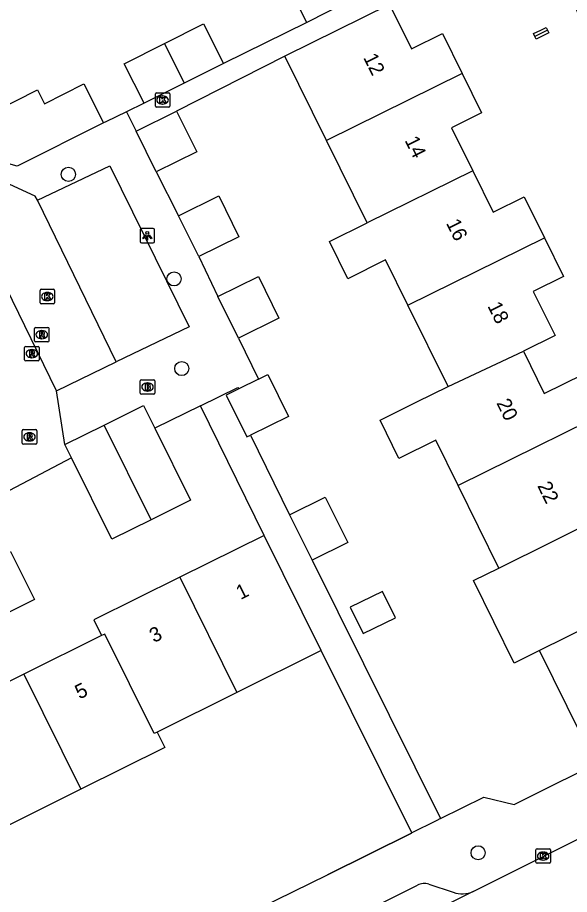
# Model space of a CAD drawing. Extents: x 157793 to 159380, y 380882 to 382313.
# Drawn here: x 158332.8 to 158370.9, y 381519.8 to 381580.4 of the extents above; entities that cross this region are included whole.
import ezdxf

# ---------------------------------------------------------------- set-up
doc = ezdxf.new("R2010")
doc.units = 0
for name, color, linetype in [('IMGEO_Boom', 7, 'Continuous'), ('IMGEO_Brandkraan', 7, 'Continuous'), ('IMGEO_Kolk', 7, 'Continuous'), ('IMGEO_Lichtpunt', 7, 'Continuous'), ('IMGEO_Muur', 7, 'Continuous'), ('IMGEO_Pand', 7, 'Continuous'), ('IMGEO_Pand_nummerreeks', 7, 'Continuous'), ('IMGEO_Rijbaan_lokaal_open', 7, 'Continuous'), ('IMGEO_Rioolput', 7, 'Continuous'), ('IMGEO_Voetpad_open', 7, 'Continuous')]:
    doc.layers.add(name, color=color, linetype=linetype)

msp = doc.modelspace()

# ---------------------------------------------------------------- linework, layer by layer
at = {"layer": 'IMGEO_Boom'}
for centre in [(158336.263, 381569.526), (158343.563, 381562.306), (158344.096, 381556.111), (158364.569, 381522.67)]:
    msp.add_circle(centre, 0.489, dxfattribs=at)
at = {"layer": 'IMGEO_Brandkraan'}
for p, q in [((158341.23, 381554.415), (158341.23, 381555.267)), ((158341.305, 381555.341), (158342.157, 381555.341)), ((158342.231, 381555.267), (158342.231, 381554.415)), ((158341.741, 381554.561), (158341.716, 381554.561)), ((158341.718, 381555.121), (158341.743, 381555.121)), ((158342.157, 381554.341), (158341.305, 381554.341))]:
    msp.add_line(p, q, dxfattribs=at)
for points in [[(158341.23, 381554.415), (158341.23, 381555.267)], [(158341.305, 381555.341), (158342.157, 381555.341)], [(158342.231, 381555.267), (158342.231, 381554.415)], [(158341.578, 381555.041), (158341.578, 381554.641), (158341.791, 381554.641)], [(158341.809, 381555.041), (158341.578, 381555.041)], [(158341.757, 381554.96), (158341.703, 381554.96), (158341.703, 381554.884)], [(158341.703, 381554.884), (158341.756, 381554.884)], [(158341.765, 381554.808), (158341.703, 381554.808), (158341.703, 381554.727)], [(158341.703, 381554.727), (158341.765, 381554.727)], [(158342.157, 381554.341), (158341.305, 381554.341)]]:
    msp.add_lwpolyline(points, dxfattribs=at)
for centre, radius, start, end in [((158341.307, 381555.265), 0.0765, 91.55205, 178.44795), ((158341.307, 381555.265), 0.0765, 91.55205, 178.44795), ((158342.155, 381555.265), 0.0765, 1.55205, 88.44795), ((158342.155, 381555.265), 0.0765, 1.55205, 88.44795), ((158341.758, 381554.922), 0.0379, 267.82845, 90.93552), ((158341.766, 381554.767), 0.0404, 269.87594, 90.50774), ((158341.797, 381554.892), 0.251, 268.66757, 293.53466), ((158341.813, 381554.896), 0.145, 59.4692, 91.53667), ((158341.838, 381554.943), 0.0922, 285.51372, 58.15012), ((158341.843, 381554.751), 0.105, 301.31148, 78.98903), ((158341.307, 381554.417), 0.0765, 181.55205, 268.44795), ((158341.307, 381554.417), 0.0765, 181.55205, 268.44795), ((158342.155, 381554.417), 0.0765, 271.55205, 358.44795), ((158342.155, 381554.417), 0.0765, 271.55205, 358.44795)]:
    msp.add_arc(centre, radius, start, end, dxfattribs=at)
for centre, major_axis, ratio, start_param, end_param in [((158341.717, 381554.841), (-0.387, 0.002), 0.722429, 4.712389, 7.853982), ((158341.742, 381554.841), (-0.39, 0.002), 0.717154, 1.570796, 4.712389)]:
    msp.add_ellipse(centre, major_axis=major_axis, ratio=ratio, start_param=start_param, end_param=end_param, dxfattribs=at)
at = {"layer": 'IMGEO_Kolk'}
for p, q in [((158342.347, 381575.159), (158343.199, 381575.159)), ((158342.272, 381574.233), (158342.272, 381575.085)), ((158342.76, 381574.939), (158342.785, 381574.939)), ((158343.273, 381575.085), (158343.273, 381574.233)), ((158343.199, 381574.159), (158342.347, 381574.159)), ((158342.783, 381574.379), (158342.758, 381574.379)), ((158334.311, 381560.66), (158334.311, 381561.512)), ((158334.386, 381561.586), (158335.238, 381561.586)), ((158334.799, 381561.366), (158334.824, 381561.366)), ((158335.312, 381561.512), (158335.312, 381560.66)), ((158334.822, 381560.806), (158334.797, 381560.806)), ((158335.238, 381560.586), (158334.386, 381560.586)), ((158368.561, 381522.015), (158368.561, 381522.867)), ((158368.636, 381522.941), (158369.488, 381522.941)), ((158369.049, 381522.721), (158369.074, 381522.721)), ((158369.562, 381522.867), (158369.562, 381522.015)), ((158369.488, 381521.941), (158368.636, 381521.941)), ((158369.072, 381522.161), (158369.047, 381522.161))]:
    msp.add_line(p, q, dxfattribs=at)
for points in [[(158342.347, 381575.159), (158343.199, 381575.159)], [(158342.272, 381574.233), (158342.272, 381575.085)], [(158342.593, 381574.859), (158342.716, 381574.859), (158342.716, 381574.708), (158342.846, 381574.859), (158343.01, 381574.859), (158342.864, 381574.708), (158343.017, 381574.459), (158342.865, 381574.459), (158342.78, 381574.623), (158342.716, 381574.556), (158342.716, 381574.459), (158342.593, 381574.459), (158342.593, 381574.859)], [(158343.273, 381575.085), (158343.273, 381574.233)], [(158343.199, 381574.159), (158342.347, 381574.159)], [(158334.311, 381560.66), (158334.311, 381561.512)], [(158334.386, 381561.586), (158335.238, 381561.586)], [(158334.632, 381561.286), (158334.755, 381561.286), (158334.755, 381561.135), (158334.885, 381561.286), (158335.049, 381561.286), (158334.903, 381561.135), (158335.056, 381560.886), (158334.904, 381560.886), (158334.819, 381561.05), (158334.755, 381560.983), (158334.755, 381560.886), (158334.632, 381560.886), (158334.632, 381561.286)], [(158335.312, 381561.512), (158335.312, 381560.66)], [(158335.238, 381560.586), (158334.386, 381560.586)], [(158368.561, 381522.015), (158368.561, 381522.867)], [(158368.636, 381522.941), (158369.488, 381522.941)], [(158368.882, 381522.641), (158369.005, 381522.641), (158369.005, 381522.49), (158369.135, 381522.641), (158369.299, 381522.641), (158369.153, 381522.49), (158369.306, 381522.241), (158369.154, 381522.241), (158369.069, 381522.405), (158369.005, 381522.338), (158369.005, 381522.241), (158368.882, 381522.241), (158368.882, 381522.641)], [(158369.562, 381522.867), (158369.562, 381522.015)], [(158369.488, 381521.941), (158368.636, 381521.941)]]:
    msp.add_lwpolyline(points, dxfattribs=at)
for centre, start, end in [((158342.349, 381575.083), 91.55205, 178.44795), ((158342.349, 381575.083), 91.55205, 178.44795), ((158343.197, 381575.083), 1.55205, 88.44795), ((158343.197, 381575.083), 1.55205, 88.44795), ((158342.349, 381574.235), 181.55205, 268.44795), ((158342.349, 381574.235), 181.55205, 268.44795), ((158343.197, 381574.235), 271.55205, 358.44795), ((158343.197, 381574.235), 271.55205, 358.44795), ((158334.388, 381561.51), 91.55205, 178.44795), ((158334.388, 381561.51), 91.55205, 178.44795), ((158335.236, 381561.51), 1.55205, 88.44795), ((158335.236, 381561.51), 1.55205, 88.44795), ((158334.388, 381560.662), 181.55205, 268.44795), ((158334.388, 381560.662), 181.55205, 268.44795), ((158335.236, 381560.662), 271.55205, 358.44795), ((158335.236, 381560.662), 271.55205, 358.44795), ((158368.638, 381522.865), 91.55205, 178.44795), ((158368.638, 381522.865), 91.55205, 178.44795), ((158369.486, 381522.865), 1.55205, 88.44795), ((158369.486, 381522.865), 1.55205, 88.44795), ((158368.638, 381522.017), 181.55205, 268.44795), ((158368.638, 381522.017), 181.55205, 268.44795), ((158369.486, 381522.017), 271.55205, 358.44795), ((158369.486, 381522.017), 271.55205, 358.44795)]:
    msp.add_arc(centre, 0.0765, start, end, dxfattribs=at)
for centre, major_axis, ratio, start_param, end_param in [((158342.759, 381574.659), (-0.387, 0.002), 0.722429, 4.712389, 7.853982), ((158342.784, 381574.659), (-0.39, 0.002), 0.717154, 1.570796, 4.712389), ((158334.798, 381561.086), (-0.387, 0.002), 0.722429, 4.712389, 7.853982), ((158334.823, 381561.086), (-0.39, 0.002), 0.717154, 1.570796, 4.712389), ((158369.048, 381522.441), (-0.387, 0.002), 0.722429, 4.712389, 7.853982), ((158369.073, 381522.441), (-0.39, 0.002), 0.717154, 1.570796, 4.712389)]:
    msp.add_ellipse(centre, major_axis=major_axis, ratio=ratio, start_param=start_param, end_param=end_param, dxfattribs=at)
at = {"layer": 'IMGEO_Lichtpunt'}
for p, q in [((158341.213, 381565.691), (158341.213, 381564.884)), ((158341.213, 381565.691), (158341.213, 381564.884)), ((158342.115, 381565.786), (158341.307, 381565.786)), ((158342.115, 381565.786), (158341.307, 381565.786)), ((158342.209, 381564.884), (158342.209, 381565.691)), ((158342.209, 381564.884), (158342.209, 381565.691)), ((158341.307, 381564.79), (158342.115, 381564.79)), ((158341.307, 381564.79), (158342.115, 381564.79))]:
    msp.add_line(p, q, dxfattribs=at)
for points in [[(158341.587, 381565.355), (158341.626, 381565.327), (158341.438, 381565.065), (158341.4, 381565.092), (158341.587, 381565.355)], [(158341.689, 381565.307), (158341.736, 381565.307), (158341.736, 381564.985), (158341.689, 381564.985), (158341.689, 381565.307)], [(158341.799, 381565.327), (158341.837, 381565.354), (158342.024, 381565.092), (158341.985, 381565.064), (158341.799, 381565.327)]]:
    msp.add_lwpolyline(points, dxfattribs=at)
msp.add_circle((158341.712, 381565.489), 0.0994, dxfattribs=at)
for centre, start, end in [((158341.307, 381565.691), 90, 180), ((158341.307, 381565.691), 90, 180), ((158342.115, 381565.691), 0, 90), ((158342.115, 381565.691), 0, 90), ((158341.307, 381564.884), 180, 270), ((158341.307, 381564.884), 180, 270), ((158342.115, 381564.884), 270, 0), ((158342.115, 381564.884), 270, 360)]:
    msp.add_arc(centre, 0.0946, start, end, dxfattribs=at)
at = {"layer": 'IMGEO_Muur'}
for points in [[(158352.725, 381580.024), (158346.976, 381577.187)], [(158345.269, 381563.845), (158346.596, 381561.085)], [(158348.014, 381558.213), (158349.387, 381555.374)], [(158359.971, 381524.023), (158354.167, 381521.141)]]:
    msp.add_lwpolyline(points, dxfattribs=at)
at = {"layer": 'IMGEO_Pand'}
for points in [[(158352.725, 381580.024), (158351.348, 381582.766), (158354.178, 381584.188)], [(158358.447, 381581.259), (158351.226, 381577.694)], [(158355.555, 381581.446), (158352.725, 381580.024)], [(158358.447, 381581.259), (158359.962, 381578.192), (158362.103, 381579.249), (158363.465, 381576.49)], [(158342.905, 381578.555), (158345.607, 381579.913), (158346.976, 381577.187)], [(158368.489, 381579.053), (158368.396, 381579.242), (158368.897, 381579.489), (158369.264, 381579.67), (158369.355, 381579.485)], [(158369.355, 381579.485), (158369.447, 381579.298), (158369.081, 381579.117), (158368.579, 381578.87), (158368.489, 381579.053)], [(158369.355, 381579.485), (158368.489, 381579.053)], [(158341.498, 381574.436), (158340.129, 381577.161), (158342.905, 381578.555)], [(158342.905, 381578.555), (158344.273, 381575.83)], [(158354.103, 381571.867), (158351.226, 381577.694)], [(158346.976, 381577.187), (158344.273, 381575.83)], [(158363.465, 381576.49), (158354.103, 381571.867)], [(158363.465, 381576.49), (158364.809, 381573.766), (158362.727, 381572.738), (158364.193, 381569.769)], [(158329.712, 381573.133), (158334.135, 381575.354), (158334.61, 381574.406), (158337.326, 381575.77), (158338.68, 381573.074)], [(158344.273, 381575.83), (158341.498, 381574.436)], [(158340.953, 381572.506), (158343.745, 381573.884)], [(158343.745, 381573.884), (158345.131, 381571.075), (158342.339, 381569.697)], [(158338.68, 381573.074), (158332.738, 381570.09), (158330.996, 381570.578), (158330.793, 381570.982), (158329.712, 381573.133)], [(158342.339, 381569.697), (158340.953, 381572.506)], [(158356.912, 381566.175), (158354.103, 381571.867)], [(158364.193, 381569.769), (158356.912, 381566.175)], [(158364.193, 381569.769), (158365.607, 381566.904), (158367.759, 381567.966), (158369.156, 381565.135)], [(158343.88, 381566.66), (158346.656, 381568.03), (158348.045, 381565.216), (158345.269, 381563.845)], [(158345.269, 381563.845), (158343.88, 381566.66)], [(158359.724, 381560.479), (158358.171, 381563.626), (158355.562, 381562.319), (158354.295, 381564.883), (158356.912, 381566.175)], [(158359.724, 381560.479), (158369.156, 381565.135)], [(158369.156, 381565.135), (158370.468, 381562.478), (158368.373, 381561.444), (158369.881, 381558.389), (158367.702, 381557.313)], [(158346.596, 381561.085), (158349.392, 381562.466), (158350.81, 381559.593), (158348.014, 381558.213)], [(158348.014, 381558.213), (158346.596, 381561.085)], [(158362.492, 381554.872), (158359.724, 381560.479)], [(158367.702, 381557.313), (158369.141, 381554.397), (158374.507, 381557.046), (158379.812, 381559.665), (158381.059, 381557.138), (158381.298, 381557.256), (158381.481, 381556.884), (158381.191, 381556.741), (158380.613, 381556.456), (158380.52, 381556.645), (158375.844, 381554.337), (158375.868, 381554.288)], [(158362.492, 381554.872), (158367.702, 381557.313)], [(158349.387, 381555.374), (158348.03, 381554.704)], [(158349.387, 381555.374), (158350.042, 381555.698), (158351.471, 381552.803), (158348.836, 381551.503)], [(158348.03, 381554.704), (158347.174, 381554.282), (158348.603, 381551.388), (158348.836, 381551.503)], [(158363.196, 381548.03), (158361.648, 381551.167), (158359.097, 381549.907), (158357.791, 381552.549), (158360.343, 381553.81), (158362.492, 381554.872)], [(158375.868, 381554.288), (158363.196, 381548.03)], [(158338.735, 381552.213), (158341.45, 381553.561), (158342.232, 381551.986)], [(158336.023, 381550.866), (158338.735, 381552.213)], [(158341.985, 381545.669), (158338.735, 381552.213)], [(158342.232, 381551.986), (158344.7, 381547.017), (158341.985, 381545.669)], [(158336.483, 381549.939), (158336.023, 381550.866)], [(158341.985, 381545.669), (158339.274, 381544.322), (158336.483, 381549.939)], [(158366.008, 381542.335), (158363.196, 381548.03)], [(158351.544, 381546.015), (158354.01, 381547.232), (158355.567, 381544.097), (158353.101, 381542.88)], [(158351.544, 381546.015), (158353.101, 381542.88)], [(158366.008, 381542.335), (158373.282, 381545.929)], [(158349.784, 381544.592), (158343.957, 381541.698)], [(158353.737, 381536.635), (158349.784, 381544.592)], [(158329.627, 381542.176), (158332.267, 381543.488), (158333.922, 381540.156), (158331.282, 381538.845)], [(158381.453, 381542.881), (158382.737, 381540.28), (158377.414, 381537.652), (158379.006, 381534.427), (158371.693, 381530.818), (158368.818, 381536.642)], [(158381.453, 381542.881), (158368.818, 381536.642)], [(158368.818, 381536.642), (158367.051, 381535.77), (158364.24, 381541.463), (158366.008, 381542.335)], [(158343.957, 381541.698), (158338.019, 381538.748), (158338.556, 381537.666)], [(158343.957, 381541.698), (158347.909, 381533.74)], [(158355.734, 381539.629), (158356.632, 381537.811), (158358.85, 381538.906), (158357.952, 381540.724), (158355.734, 381539.629)], [(158338.556, 381537.666), (158333.191, 381535.001)], [(158342.408, 381531.008), (158342.187, 381530.898), (158338.779, 381537.777), (158338.556, 381537.666)], [(158353.737, 381536.635), (158347.909, 381533.74)], [(158333.191, 381535.001), (158327.617, 381532.232)], [(158333.191, 381535.001), (158337.136, 381527.058)], [(158347.909, 381533.74), (158342.408, 381531.008)], [(158342.408, 381531.008), (158342.939, 381529.94), (158337.136, 381527.058)], [(158337.136, 381527.058), (158331.484, 381524.25)]]:
    msp.add_lwpolyline(points, dxfattribs=at)
at = {"layer": 'IMGEO_Rijbaan_lokaal_open'}
for points in [[(158335.44, 381554.562), (158330.64, 381564.394), (158326.163, 381566.514), (158316.548, 381585.866), (158315.575, 381588.183), (158313.944, 381592.625)], [(158334.139, 381567.739), (158333.98, 381568.016), (158329.502, 381570.078), (158320.88, 381587.535)], [(158339.576, 381556.583), (158334.139, 381567.739)], [(158335.44, 381554.562), (158339.576, 381556.583)], [(158364.219, 381519.993), (158390.104, 381532.932), (158390.456, 381533.119)], [(158364.219, 381519.993), (158323.239, 381499.498)]]:
    msp.add_lwpolyline(points, dxfattribs=at)
at = {"layer": 'IMGEO_Rioolput'}
for p, q in [((158333.925, 381558.026), (158333.925, 381558.878)), ((158334, 381558.952), (158334.852, 381558.952)), ((158334.926, 381558.878), (158334.926, 381558.026)), ((158334.413, 381558.732), (158334.438, 381558.732)), ((158333.315, 381557.643), (158334.167, 381557.643)), ((158334.852, 381557.952), (158334, 381557.952)), ((158334.436, 381558.172), (158334.411, 381558.172)), ((158333.24, 381556.717), (158333.24, 381557.569)), ((158333.728, 381557.423), (158333.753, 381557.423)), ((158334.241, 381557.569), (158334.241, 381556.717)), ((158334.167, 381556.643), (158333.315, 381556.643)), ((158333.751, 381556.863), (158333.726, 381556.863)), ((158333.08, 381550.968), (158333.08, 381551.82)), ((158333.155, 381551.894), (158334.007, 381551.894)), ((158333.568, 381551.674), (158333.593, 381551.674)), ((158334.081, 381551.82), (158334.081, 381550.968)), ((158333.591, 381551.114), (158333.566, 381551.114)), ((158334.007, 381550.894), (158333.155, 381550.894))]:
    msp.add_line(p, q, dxfattribs=at)
for points in [[(158333.925, 381558.026), (158333.925, 381558.878)], [(158334, 381558.952), (158334.852, 381558.952)], [(158334.926, 381558.878), (158334.926, 381558.026)], [(158334.514, 381558.65), (158334.262, 381558.652), (158334.262, 381558.252)], [(158334.262, 381558.252), (158334.386, 381558.252), (158334.386, 381558.414), (158334.397, 381558.414)], [(158334.44, 381558.571), (158334.386, 381558.571), (158334.386, 381558.49)], [(158334.386, 381558.49), (158334.438, 381558.49)], [(158334.444, 381558.385), (158334.515, 381558.252), (158334.655, 381558.252), (158334.59, 381558.378)], [(158333.315, 381557.643), (158334.167, 381557.643)], [(158334.852, 381557.952), (158334, 381557.952)], [(158333.24, 381556.717), (158333.24, 381557.569)], [(158333.829, 381557.341), (158333.577, 381557.343), (158333.577, 381556.943)], [(158333.577, 381556.943), (158333.701, 381556.943), (158333.701, 381557.105), (158333.712, 381557.105)], [(158333.755, 381557.262), (158333.701, 381557.262), (158333.701, 381557.181)], [(158333.701, 381557.181), (158333.753, 381557.181)], [(158333.759, 381557.076), (158333.83, 381556.943), (158333.97, 381556.943), (158333.905, 381557.069)], [(158334.241, 381557.569), (158334.241, 381556.717)], [(158334.167, 381556.643), (158333.315, 381556.643)], [(158333.08, 381550.968), (158333.08, 381551.82)], [(158333.155, 381551.894), (158334.007, 381551.894)], [(158333.669, 381551.592), (158333.417, 381551.594), (158333.417, 381551.194)], [(158334.081, 381551.82), (158334.081, 381550.968)], [(158333.417, 381551.194), (158333.541, 381551.194), (158333.541, 381551.356), (158333.552, 381551.356)], [(158333.595, 381551.513), (158333.541, 381551.513), (158333.541, 381551.432)], [(158333.541, 381551.432), (158333.593, 381551.432)], [(158333.599, 381551.327), (158333.67, 381551.194), (158333.81, 381551.194), (158333.745, 381551.32)], [(158334.007, 381550.894), (158333.155, 381550.894)]]:
    msp.add_lwpolyline(points, dxfattribs=at)
for centre, radius, start, end in [((158334.002, 381558.876), 0.0765, 91.55205, 178.44795), ((158334.002, 381558.876), 0.0765, 91.55205, 178.44795), ((158334.85, 381558.876), 0.0765, 1.55205, 88.44795), ((158334.85, 381558.876), 0.0765, 1.55205, 88.44795), ((158334.396, 381558.361), 0.0533, 26.02933, 88.69889), ((158334.422, 381558.679), 0.19, 274.7715, 282.96867), ((158334.446, 381558.475), 0.0964, 77.00612, 93.18647), ((158334.46, 381558.532), 0.0378, 276.66336, 79.67722), ((158334.513, 381558.54), 0.109, 350.36119, 89.41601), ((158334.511, 381558.54), 0.112, 277.58423, 350.98172), ((158334.495, 381558.325), 0.108, 29.51342, 73.79051), ((158333.317, 381557.567), 0.0765, 91.55205, 178.44795), ((158333.317, 381557.567), 0.0765, 91.55205, 178.44795), ((158334.002, 381558.028), 0.0765, 181.55205, 268.44795), ((158334.002, 381558.028), 0.0765, 181.55205, 268.44795), ((158334.165, 381557.567), 0.0765, 1.55205, 88.44795), ((158334.165, 381557.567), 0.0765, 1.55205, 88.44795), ((158334.85, 381558.028), 0.0765, 271.55205, 358.44795), ((158334.85, 381558.028), 0.0765, 271.55205, 358.44795), ((158333.711, 381557.052), 0.0533, 26.02933, 88.69889), ((158333.737, 381557.37), 0.19, 274.7715, 282.96867), ((158333.761, 381557.166), 0.0964, 77.00612, 93.18647), ((158333.775, 381557.223), 0.0378, 276.66336, 79.67722), ((158333.828, 381557.231), 0.109, 350.36119, 89.41601), ((158333.826, 381557.231), 0.112, 277.58423, 350.98172), ((158333.81, 381557.016), 0.108, 29.51342, 73.79051), ((158333.317, 381556.719), 0.0765, 181.55205, 268.44795), ((158333.317, 381556.719), 0.0765, 181.55205, 268.44795), ((158334.165, 381556.719), 0.0765, 271.55205, 358.44795), ((158334.165, 381556.719), 0.0765, 271.55205, 358.44795), ((158333.157, 381551.818), 0.0765, 91.55205, 178.44795), ((158333.157, 381551.818), 0.0765, 91.55205, 178.44795), ((158333.668, 381551.482), 0.109, 350.36119, 89.41601), ((158334.005, 381551.818), 0.0765, 1.55205, 88.44795), ((158334.005, 381551.818), 0.0765, 1.55205, 88.44795), ((158333.157, 381550.97), 0.0765, 181.55205, 268.44795), ((158333.157, 381550.97), 0.0765, 181.55205, 268.44795), ((158333.551, 381551.303), 0.0533, 26.02933, 88.69889), ((158333.577, 381551.621), 0.19, 274.7715, 282.96867), ((158333.601, 381551.417), 0.0964, 77.00612, 93.18647), ((158333.615, 381551.474), 0.0378, 276.66336, 79.67722), ((158333.666, 381551.482), 0.112, 277.58423, 350.98172), ((158333.65, 381551.267), 0.108, 29.51342, 73.79051), ((158334.005, 381550.97), 0.0765, 271.55205, 358.44795), ((158334.005, 381550.97), 0.0765, 271.55205, 358.44795)]:
    msp.add_arc(centre, radius, start, end, dxfattribs=at)
for centre, major_axis, ratio, start_param, end_param in [((158334.412, 381558.452), (-0.387, 0.002), 0.722429, 4.712389, 7.853982), ((158334.437, 381558.452), (-0.39, 0.002), 0.717154, 1.570796, 4.712389), ((158333.727, 381557.143), (-0.387, 0.002), 0.722429, 4.712389, 7.853982), ((158333.752, 381557.143), (-0.39, 0.002), 0.717154, 1.570796, 4.712389), ((158333.567, 381551.394), (-0.387, 0.002), 0.722429, 4.712389, 7.853982), ((158333.592, 381551.394), (-0.39, 0.002), 0.717154, 1.570796, 4.712389)]:
    msp.add_ellipse(centre, major_axis=major_axis, ratio=ratio, start_param=start_param, end_param=end_param, dxfattribs=at)
at = {"layer": 'IMGEO_Voetpad_open'}
for points in [[(158352.725, 381580.024), (158346.976, 381577.187)], [(158351.226, 381577.694), (158343.745, 381573.884)], [(158341.498, 381574.436), (158340.289, 381573.852)], [(158340.289, 381573.852), (158338.858, 381573.16), (158338.68, 381573.074)], [(158340.289, 381573.852), (158340.953, 381572.506)], [(158334.139, 381567.739), (158339.135, 381570.102), (158344.62, 381558.988), (158339.576, 381556.583)], [(158342.339, 381569.697), (158343.88, 381566.66)], [(158345.269, 381563.845), (158346.596, 381561.085)], [(158348.014, 381558.213), (158349.387, 381555.374)], [(158336.023, 381550.866), (158335.44, 381554.562)], [(158345.389, 381553.537), (158347.977, 381554.809), (158348.03, 381554.704)], [(158345.389, 381553.537), (158342.232, 381551.986)], [(158349.784, 381544.592), (158345.389, 381553.537)], [(158348.836, 381551.503), (158351.544, 381546.015)], [(158336.483, 381549.939), (158327.888, 381545.423)], [(158353.101, 381542.88), (158361.964, 381525.035)], [(158359.996, 381524.036), (158353.737, 381536.635)], [(158361.964, 381525.035), (158364.97, 381526.517), (158367.05, 381525.999), (158387.942, 381536.406), (158388.228, 381536.549)], [(158361.964, 381525.035), (158361.66, 381524.885), (158359.996, 381524.036)], [(158314.661, 381501.53), (158325.988, 381507.244), (158331.554, 381510.024), (158334.071, 381511.302), (158354.167, 381521.141), (158359.971, 381524.023), (158359.996, 381524.036)], [(158290.721, 381485.284), (158292.396, 381486.391), (158323.691, 381502.101), (158328.215, 381504.357), (158335.434, 381507.954), (158339.842, 381510.182), (158360.378, 381520.424)], [(158361.161, 381520.499), (158362.852, 381519.939)]]:
    msp.add_lwpolyline(points, dxfattribs=at)
for centre, radius, start, end in [((158646.568, 381689.148), 295.739, 200.32153, 204.01013), ((158360.855, 381519.573), 0.975, 71.68265, 119.26017), ((158363.469, 381521.642), 1.811, 250.07656, 294.44775)]:
    msp.add_arc(centre, radius, start, end, dxfattribs=at)

# ---------------------------------------------------------------- texts
at = {"layer": 'IMGEO_Pand_nummerreeks'}
for s, rotation, p in [('12', 296.56305, (158356.612, 381577.593)), ('14', 296.56305, (158359.473, 381571.874)), ('16', 296.56211, (158362.331, 381566.156)), ('18', 296.56305, (158365.191, 381560.436)), ('20', 296.28598, (158365.81, 381553.738)), ('22', 296.28598, (158368.633, 381548.022)), ('1', 26.41486, (158348.157, 381540.122)), ('3', 26.41486, (158342.172, 381537.149)), ('5', 26.41611, (158337.033, 381533.247))]:
    msp.add_text(s, height=1, rotation=rotation, dxfattribs=at).set_placement(p)

doc.saveas('drawing.dxf')
